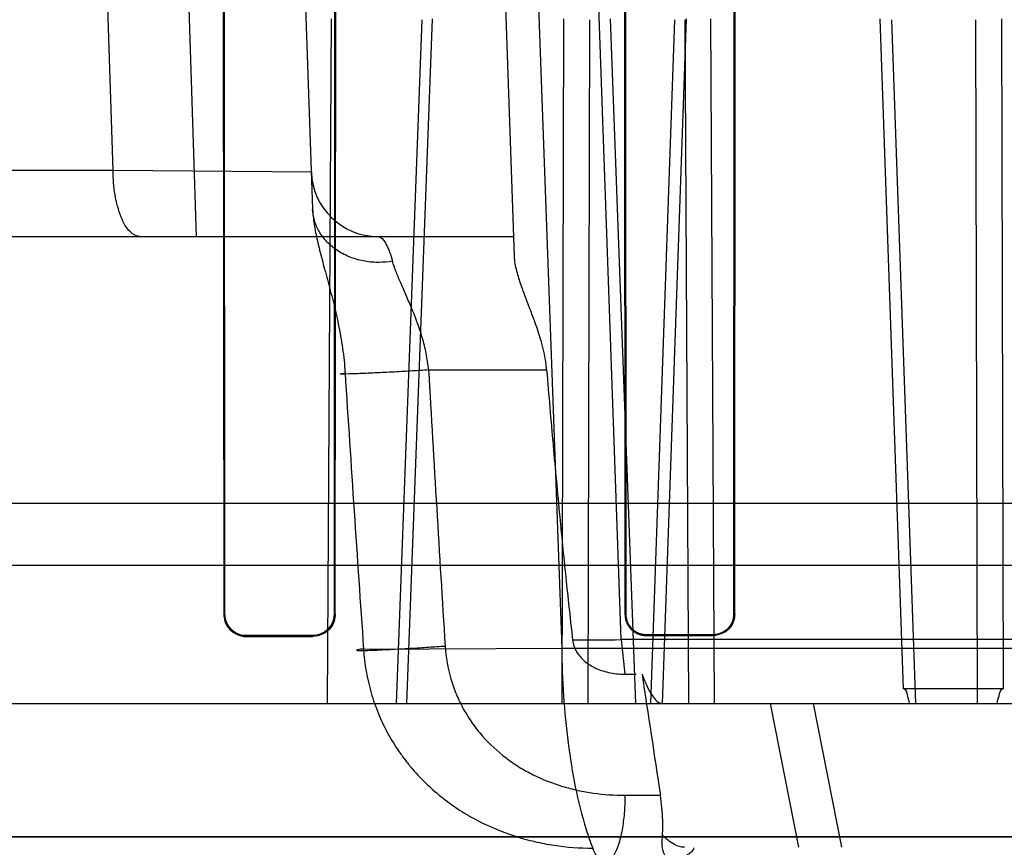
# Model space of a CAD drawing. Header units: millimetres. Extents: x 0 to 297, y 0 to 210.
# Tile 465 of 499: x 242.2948 to 242.3981, y 159.9814 to 160.0682. Entities that reach past the tile are written whole.
import ezdxf

# ---------------------------------------------------------------- set-up
doc = ezdxf.new("R2010")
doc.units = ezdxf.units.MM
doc.header["$LTSCALE"] = 16.335
doc.layers.get('0').update_dxf_attribs({"linetype": 'CONTINUOUS'})
for name, color, linetype in [('AXES_REF', 7, 'CONTINUOUS'), ('INTFCLR_1', 7, 'CONTINUOUS'), ('INTFCLR_144815', 7, 'CONTINUOUS'), ('INTFCLR_72935', 7, 'CONTINUOUS')]:
    doc.layers.add(name, color=color, linetype=linetype)

msp = doc.modelspace()

# ---------------------------------------------------------------- linework, layer by layer
at = {"color": 7, "linetype": 'Continuous'}
for radius in [6.787079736, 6.7865, 6.743039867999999]:
    msp.add_circle((241.4889109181, 154.7114647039), radius, dxfattribs=at)
for radius, start, end in [(6.72, 278.2771290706, 261.7228709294), (6.874, 113.0826918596, 346.8308908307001)]:
    msp.add_arc((241.4889109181, 154.7114647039), radius, start, end, dxfattribs=at)
at = {"layer": 'AXES_REF', "color": 9, "linetype": 'Continuous'}
msp.add_arc((241.4889109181, 154.7114647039), 6.191158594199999, 94.4118118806, 85.5881881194, dxfattribs=at)
at = {"layer": 'INTFCLR_1', "color": 6, "linetype": 'Continuous'}
for p, q in [((242.3161497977, 160.1388507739), (242.3162421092, 160.0058507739)), ((242.3162468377, 160.1388507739), (242.3163318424, 160.0058507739)), ((242.3278552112, 160.0058507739), (242.3279379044, 160.1388507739)), ((242.3279424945, 160.0058507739), (242.3280318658, 160.1388507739)), ((242.3582510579, 160.1388507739), (242.3583357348, 160.0058507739)), ((242.3583401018, 160.1388507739), (242.3584190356, 160.0058507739)), ((242.3697744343, 160.0058507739), (242.3698518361, 160.1388507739)), ((242.3698561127, 160.0058507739), (242.3699389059, 160.1388507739)), ((242.3186066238, 160.0035811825), (242.3256066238, 160.003597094)), ((242.3186066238, 160.0034920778), (242.3256066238, 160.0035092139)), ((242.3606066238, 160.0036669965), (242.3676066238, 160.0036791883)), ((242.3676066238, 160.0035971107), (242.3606066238, 160.0035841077)), ((242.9545505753, 159.98247797), (242.1516626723, 159.98247797))]:
    msp.add_line(p, q, dxfattribs=at)
at = {"layer": 'INTFCLR_1', "color": 9, "linetype": 'Continuous'}
for p, q in [((242.3163318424, 160.0058507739), (242.3162421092, 160.0058507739)), ((242.3279424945, 160.0058507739), (242.3278552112, 160.0058507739)), ((242.3584190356, 160.0058507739), (242.3583357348, 160.0058507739)), ((242.3698561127, 160.0058507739), (242.3697744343, 160.0058507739)), ((242.3186066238, 160.0034920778), (242.3186066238, 160.0035811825)), ((242.3256066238, 160.003597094), (242.3256066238, 160.0035092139)), ((242.3606066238, 160.0035841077), (242.3606066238, 160.0036669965)), ((242.3676066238, 160.0036791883), (242.3676066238, 160.0035971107))]:
    msp.add_line(p, q, dxfattribs=at)
at = {"layer": 'INTFCLR_1', "color": 6, "linetype": 'Continuous'}
for points, knots in [([(242.3162421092, 160.0058507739), (242.3162420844, 160.0053514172), (242.316631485, 160.0041156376), (242.3179036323, 160.0034903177), (242.3186066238, 160.0034920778)], [0, 0, 0, 0, 0.4153171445, 1, 1, 1, 1]), ([(242.3163318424, 160.0058507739), (242.3163318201, 160.0053660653), (242.3167109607, 160.004176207), (242.3179342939, 160.0035796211), (242.3186066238, 160.0035811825)], [0, 0, 0, 0, 0.4189210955, 1, 1, 1, 1]), ([(242.3256066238, 160.003597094), (242.3260729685, 160.0035981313), (242.3272472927, 160.0039607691), (242.3278552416, 160.0051721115), (242.3278552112, 160.0058507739)], [0, 0, 0, 0, 0.4072860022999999, 1, 1, 1, 1]), ([(242.3279424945, 160.0058507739), (242.3279425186, 160.0053517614), (242.3275532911, 160.004127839), (242.3262979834, 160.0035108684), (242.3256066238, 160.0035092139)], [0, 0, 0, 0, 0.4192064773, 1, 1, 1, 1]), ([(242.3583357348, 160.0058507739), (242.3583357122, 160.0053572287), (242.3587244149, 160.0041672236), (242.3599444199, 160.0035828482), (242.3606066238, 160.0035841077)], [0, 0, 0, 0, 0.4270344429, 1, 1, 1, 1]), ([(242.3584190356, 160.0058507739), (242.3584190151, 160.0053727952), (242.3587961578, 160.0042258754), (242.3599710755, 160.0036658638), (242.3606066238, 160.0036669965)], [0, 0, 0, 0, 0.4292471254, 1, 1, 1, 1]), ([(242.3676066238, 160.0036791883), (242.3681811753, 160.0036801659), (242.3693368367, 160.0041693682), (242.3697744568, 160.0053185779), (242.3697744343, 160.0058507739)], [0, 0, 0, 0, 0.5191354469, 1, 1, 1, 1]), ([(242.3698561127, 160.0058507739), (242.369856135, 160.0053542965), (242.3694640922, 160.0041725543), (242.3682570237, 160.0035982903), (242.3676066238, 160.0035971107)], [0, 0, 0, 0, 0.432894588, 1, 1, 1, 1])]:
    msp.add_open_spline(points, degree=3, knots=knots, dxfattribs=at)
at = {"layer": 'INTFCLR_144815', "color": 9, "linetype": 'Continuous'}
for p, q in [((242.3046390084, 160.0524036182), (242.2881549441, 160.5483959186)), ((242.3133898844, 160.0454647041), (242.2971845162, 160.5483959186)), ((242.3081066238, 160.5483959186), (242.3255694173, 160.0483431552)), ((242.3467414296, 160.0434175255), (242.3291066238, 160.5483959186)), ((242.3319163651, 160.5483959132), (242.351698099, 160.0022726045)), ((242.3579544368, 160.003166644), (242.3386308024, 160.5483959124)), ((242.3343641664, 159.9964647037), (242.3370439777, 160.0682232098)), ((242.3354463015, 159.9964647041), (242.3381334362, 160.0682964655)), ((242.3517372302, 159.9964647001), (242.3519167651, 160.0682964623)), ((242.3544709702, 159.9964647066), (242.35465498, 160.0682232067)), ((242.3635242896, 160.0682232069), (242.3610024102, 159.9964647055)), ((242.3647559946, 160.0682964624), (242.3622268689, 159.9964647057)), ((242.3646178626, 160.0682232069), (242.3649966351, 159.9964647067)), ((242.3677452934, 159.9964647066), (242.367361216, 160.0682964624)), ((242.387572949, 159.9979918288), (242.3851178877, 160.0682964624)), ((242.386297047, 160.0682232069), (242.3888080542, 159.9964647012)), ((242.3953431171, 159.9964647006), (242.3951708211, 160.0682232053)), ((242.3978528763, 160.068296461), (242.3980268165, 159.9979918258)), ((242.3046390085, 160.0524036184), (241.9416596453, 160.052403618)), ((242.3254340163, 160.0522204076), (242.3046390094, 160.0524035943)), ((241.9486593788, 160.0454647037), (242.3466699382, 160.045464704)), ((242.3377363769, 160.0314646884), (242.3501227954, 160.0314646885)), ((242.8750429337, 160.0109532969), (242.2311703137, 160.0109532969)), ((242.7482584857, 160.0031671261), (242.3579546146, 160.003163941)), ((242.3579547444, 160.0031666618), (242.3583124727, 159.9995412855)), ((242.3309115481, 160.0021683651), (242.3516982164, 160.0022726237)), ((242.351698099, 160.0022726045), (242.7545151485, 160.0022726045)), ((242.0034996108, 159.9964647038), (243.1361262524, 159.996464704)), ((242.3765659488, 159.9813697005), (242.3736176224, 159.9964647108)), ((242.3780926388, 159.9964646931), (242.3810673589, 159.9813697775)), ((242.3583333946, 159.9868352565), (242.3620539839, 159.9868291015))]:
    msp.add_line(p, q, dxfattribs=at)
at = {"layer": 'INTFCLR_144815', "color": 6, "linetype": 'Continuous'}
for p, q in [((242.3274973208, 160.0682964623), (242.327107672, 159.9964647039)), ((242.3567759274, 160.0682964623), (242.3594481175, 159.9964647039)), ((242.9482834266, 160.0174647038), (242.2090729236, 160.0174647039)), ((242.3583124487, 159.9995416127), (242.3595247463, 159.9995445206)), ((242.398026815, 159.9979918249), (242.3875729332, 159.9979918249))]:
    msp.add_line(p, q, dxfattribs=at)
at = {"layer": 'INTFCLR_144815', "color": 9, "linetype": 'Continuous'}
for centre, radius, start, end in [((242.332429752, 160.0524647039), 0.006999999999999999, 182.0000647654, 269.9999999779), ((248.3173877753, 160.3743064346), 5.989471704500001, 183.2814458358, 183.5590916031), ((247.0676128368, 160.3330243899), 4.7482422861, 183.6451248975, 183.99558955), ((242.3511724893, 160.5369187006), 0.5337951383, 270.1796818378, 270.7280041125)]:
    msp.add_arc(centre, radius, start, end, dxfattribs=at)
at = {"layer": 'INTFCLR_144815', "color": 6, "linetype": 'Continuous'}
msp.add_ellipse((242.5531066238, 159.9754647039), major_axis=(-0.6205604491, 4.088499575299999), ratio=0.0452664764, start_param=1.5580355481, end_param=1.5611447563, dxfattribs=at)
at = {"layer": 'INTFCLR_144815', "color": 9, "linetype": 'Continuous'}
for points, knots in [([(242.3074834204, 160.0454647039), (242.3071000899, 160.0454647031), (242.306154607, 160.0460270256), (242.3053336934, 160.0476643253), (242.3047649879, 160.0498750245), (242.3046420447, 160.0515475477), (242.3046390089, 160.0524036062)], [0, 0, 0, 0, 0.1442962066, 0.3722667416, 0.677753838, 1, 1, 1, 1]), ([(242.3255694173, 160.0483431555), (242.3255878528, 160.0478152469), (242.3257162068, 160.0466940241), (242.3260731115, 160.0449369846), (242.3264717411, 160.0433633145), (242.3268329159, 160.042013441), (242.3272269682, 160.0405564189), (242.3276273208, 160.0390496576), (242.3280032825, 160.037488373), (242.3282713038, 160.0362673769), (242.328511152, 160.0350204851), (242.328714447, 160.03375132), (242.3288745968, 160.0324585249), (242.3289486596, 160.0315871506), (242.328976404, 160.0311476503)], [0, 0, 0, 0, 0.0902347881, 0.1922249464, 0.3061555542, 0.3674831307, 0.4309332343, 0.5639939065, 0.6337859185, 0.7052468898, 0.7775175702, 0.8506611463, 0.9247730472, 1, 1, 1, 1]), ([(242.3339492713, 160.0428798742), (242.33349245, 160.0427981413), (242.3325299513, 160.0427081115), (242.3310504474, 160.0428242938), (242.3295682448, 160.0432244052), (242.3281985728, 160.0439124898), (242.3270525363, 160.0448497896), (242.326211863, 160.0459598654), (242.3257098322, 160.0471438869), (242.3255829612, 160.0479553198), (242.3255694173, 160.0483431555)], [0, 0, 0, 0, 0.1235460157, 0.255977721, 0.3930714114, 0.529683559, 0.6610051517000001, 0.783766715, 0.8966875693, 1, 1, 1, 1]), ([(242.3324297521, 160.0454647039), (242.3327670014, 160.0454647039), (242.3334990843, 160.044440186), (242.3337541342, 160.0435406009), (242.3339492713, 160.0428798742)], [0, 0, 0, 0, 0.3286424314, 1, 1, 1, 1]), ([(242.3377363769, 160.0314647), (242.3377135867, 160.031758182), (242.3376090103, 160.0326263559), (242.3373233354, 160.0340458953), (242.3367588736, 160.0359351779), (242.3360679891, 160.0377067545), (242.3353526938, 160.0393536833), (242.3347916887, 160.0406310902), (242.3343072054, 160.0417861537), (242.3340587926, 160.0425306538), (242.3339492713, 160.0428798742)], [0, 0, 0, 0, 0.0731271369, 0.2170597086, 0.3591078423, 0.5624523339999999, 0.6889971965, 0.8051767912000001, 0.9090793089, 1, 1, 1, 1]), ([(242.3377363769, 160.0314647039), (242.3371782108, 160.0314282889), (242.3359746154, 160.0313532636), (242.3340822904, 160.0312449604), (242.3322184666, 160.031151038), (242.3303772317, 160.0310658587), (242.3295108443, 160.0310543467), (242.3281477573, 160.031004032), (242.3288062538, 160.0311295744), (242.328976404, 160.0311476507)], [0, 0, 0, 0, 0.17145143, 0.3704501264, 0.5767736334, 0.7592587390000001, 0.8877052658, 0.9475524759, 1, 1, 1, 1]), ([(242.330911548, 160.0021683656), (242.3306892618, 160.0021445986), (242.3304919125, 160.0021780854), (242.3301118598, 160.0020278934), (242.330537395, 160.0020316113), (242.3308447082, 160.0020241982), (242.3316544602, 160.0020506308), (242.33259098, 160.0020870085), (242.3340151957, 160.0021552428), (242.3357515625, 160.0022509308), (242.3376706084, 160.0023693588), (242.3389003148, 160.0024523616), (242.3394679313, 160.0024924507)], [0, 0, 0, 0, 0.066709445, 0.0743957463, 0.09193349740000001, 0.1370955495, 0.210688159, 0.309419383, 0.4268155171, 0.6321098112, 0.8301983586, 1, 1, 1, 1]), ([(242.3394679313, 160.0024924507), (242.3395401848, 160.0013309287), (242.3398461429, 159.999592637), (242.3406248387, 159.9974001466), (242.3413824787, 159.9958391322), (242.3422991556, 159.9943780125), (242.3437060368, 159.9925926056), (242.345377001, 159.9910445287), (242.3472319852, 159.9897761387), (242.3491801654, 159.988695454), (242.3512569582, 159.9878830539), (242.3533992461, 159.9873290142), (242.3555738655, 159.9869394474), (242.3572307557, 159.9868290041), (242.3583333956, 159.9868291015)], [0, 0, 0, 0, 0.1289395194, 0.1934310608, 0.2574237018, 0.3207726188, 0.3841601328, 0.5088907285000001, 0.5711162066, 0.6328485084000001, 0.7554160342, 0.8168122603, 0.8778330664, 1, 1, 1, 1]), ([(242.330911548, 160.0021683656), (242.3310066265, 160.0006201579), (242.3313427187, 159.9986891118), (242.332051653, 159.9964732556), (242.3326023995, 159.9950307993), (242.3334299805, 159.9932995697), (242.3344323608, 159.9916749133), (242.3353274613, 159.9904505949), (242.336741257, 159.9887158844), (242.3383664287, 159.9871679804), (242.3401413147, 159.9858469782), (242.341346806, 159.9850349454), (242.3435129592, 159.9837841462), (242.3461431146, 159.9826968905), (242.348840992, 159.9819537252), (242.3515384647, 159.9814354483), (242.3535906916, 159.9812828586), (242.354951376, 159.981285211)], [0, 0, 0, 0, 0.1325738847, 0.1656425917, 0.1988345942, 0.2644700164, 0.329314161, 0.3616783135, 0.3940360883, 0.5205552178, 0.5518708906, 0.5831313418, 0.6447292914, 0.7654119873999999, 0.8250053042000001, 0.8837027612, 1, 1, 1, 1]), ([(242.3516982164, 160.0022726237), (242.3517406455, 159.9989405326), (242.3521624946, 159.9925318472), (242.3534742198, 159.9855057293), (242.3547004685, 159.9819337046), (242.3549513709, 159.981289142)], [0, 0, 0, 0, 0.4689811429, 0.9026569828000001, 1, 1, 1, 1]), ([(242.3583333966, 159.9868291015), (242.3583342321, 159.9862741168), (242.3582956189, 159.9851301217), (242.3581043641, 159.98343793), (242.3578095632, 159.9820807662), (242.3574725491, 159.9811259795), (242.357142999, 159.9804709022), (242.3566962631, 159.9798316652), (242.3558356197, 159.9798244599), (242.3553132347, 159.9804802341), (242.3550682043, 159.9809858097), (242.3549513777, 159.9812839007)], [0, 0, 0, 0, 0.1721321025, 0.3547031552, 0.5273389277, 0.6023822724, 0.6665595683, 0.7586206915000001, 0.822541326, 0.9006983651, 1, 1, 1, 1]), ([(242.3645966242, 159.9813696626), (242.3642302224, 159.9813697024), (242.3633335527, 159.9816610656), (242.3626496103, 159.982271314), (242.3622817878, 159.9826595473)], [0, 0, 0, 0, 0.4065670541, 1, 1, 1, 1])]:
    msp.add_open_spline(points, degree=3, knots=knots, dxfattribs=at)
at = {"layer": 'INTFCLR_144815', "color": 6, "linetype": 'Continuous'}
for points, knots in [([(242.3501227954, 160.0314646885), (242.3500928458, 160.0318277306), (242.3499993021, 160.0325723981), (242.349768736, 160.0336905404), (242.3493920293, 160.035059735), (242.3488983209, 160.0364915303), (242.3483584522, 160.0379124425), (242.3478834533, 160.0391518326), (242.347416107, 160.0404255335), (242.3469668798, 160.0418488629), (242.3467601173, 160.042882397), (242.3467414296, 160.0434175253)], [0, 0, 0, 0, 0.0876792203, 0.1804091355, 0.2745623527, 0.4292957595, 0.5447214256, 0.6404281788, 0.7487975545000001, 0.8711188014, 1, 1, 1, 1]), ([(242.3501227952, 160.0314647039), (242.3503405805, 160.0288247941), (242.350778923, 160.023688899), (242.3514606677, 160.0162870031), (242.3521411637, 160.0094797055), (242.3526115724, 160.0051697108), (242.3528464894, 160.003126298)], [0, 0, 0, 0, 0.2791221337, 0.5431519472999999, 0.7832597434, 1, 1, 1, 1]), ([(242.3528464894, 160.003126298), (242.3529003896, 160.0026572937), (242.353207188, 160.0018358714), (242.3540631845, 160.000867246), (242.355186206, 160.000142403), (242.3566447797, 159.9996517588), (242.3577379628, 159.999539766), (242.3583124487, 159.9995416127)], [0, 0, 0, 0, 0.19944462, 0.3554778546, 0.5401281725, 0.7572954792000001, 1, 1, 1, 1]), ([(242.3601311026, 159.9995474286), (242.3602841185, 159.9991088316), (242.3606013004, 159.9983126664), (242.3611910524, 159.9972292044), (242.3618430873, 159.9964644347), (242.3622936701, 159.9964647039)], [0, 0, 0, 0, 0.3598995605, 0.6509005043, 1, 1, 1, 1]), ([(242.3881991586, 159.9964647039), (242.3881457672, 159.9967259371), (242.3880063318, 159.9971770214), (242.3878623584, 159.9979918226), (242.3875729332, 159.9979918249)], [0, 0, 0, 0, 0.4795060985, 1, 1, 1, 1]), ([(242.3973757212, 159.9964647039), (242.3974356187, 159.9967386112), (242.3975793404, 159.997190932), (242.3977474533, 159.9979917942), (242.398026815, 159.9979918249)], [0, 0, 0, 0, 0.5009095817, 1, 1, 1, 1]), ([(242.3622817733, 159.9826595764), (242.3623159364, 159.9831767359), (242.3623241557, 159.9845749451), (242.3621852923, 159.9859675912), (242.3620539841, 159.9868352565)], [0, 0, 0, 0, 0.3713103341, 1, 1, 1, 1]), ([(242.3655785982, 159.9813090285), (242.3654401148, 159.9809292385), (242.3646604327, 159.9804527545), (242.3635328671, 159.9795101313), (242.3621003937, 159.9807469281), (242.3622337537, 159.9819324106), (242.3622817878, 159.9826595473)], [0, 0, 0, 0, 0.2051634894, 0.4474875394, 0.6301619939, 1, 1, 1, 1])]:
    msp.add_open_spline(points, degree=3, knots=knots, dxfattribs=at)
at = {"layer": 'INTFCLR_72935', "color": 6, "linetype": 'Continuous'}
for p, q in [((242.3161497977, 160.1388507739), (242.3162421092, 160.0058507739)), ((242.3163318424, 160.0058507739), (242.3162468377, 160.1388507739)), ((242.3279379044, 160.1388507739), (242.3278552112, 160.0058507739)), ((242.3279424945, 160.0058507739), (242.3280318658, 160.1388507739)), ((242.3582510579, 160.1388507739), (242.3583357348, 160.0058507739)), ((242.3584190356, 160.0058507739), (242.3583401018, 160.1388507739)), ((242.3698518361, 160.1388507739), (242.3697744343, 160.0058507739)), ((242.3698561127, 160.0058507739), (242.3699389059, 160.1388507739)), ((242.3256066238, 160.003597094), (242.3186066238, 160.0035811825)), ((242.3186066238, 160.0034920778), (242.3256066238, 160.0035092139)), ((242.3676066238, 160.0036791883), (242.3606066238, 160.0036669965)), ((242.3606066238, 160.0035841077), (242.3676066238, 160.0035971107)), ((242.1516626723, 159.98247797), (242.9545505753, 159.98247797))]:
    msp.add_line(p, q, dxfattribs=at)
at = {"layer": 'INTFCLR_72935', "color": 9, "linetype": 'Continuous'}
for p, q in [((242.3162421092, 160.0058507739), (242.3163318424, 160.0058507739)), ((242.3278552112, 160.0058507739), (242.3279424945, 160.0058507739)), ((242.3583357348, 160.0058507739), (242.3584190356, 160.0058507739)), ((242.3697744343, 160.0058507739), (242.3698561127, 160.0058507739)), ((242.3186066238, 160.0035811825), (242.3186066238, 160.0034920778)), ((242.3256066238, 160.0035092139), (242.3256066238, 160.003597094)), ((242.3606066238, 160.0036669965), (242.3606066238, 160.0035841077)), ((242.3676066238, 160.0035971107), (242.3676066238, 160.0036791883))]:
    msp.add_line(p, q, dxfattribs=at)
at = {"layer": 'INTFCLR_72935', "color": 6, "linetype": 'Continuous'}
for points, knots in [([(242.3162421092, 160.0058507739), (242.3162420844, 160.0053514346), (242.316631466, 160.0041156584), (242.3179036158, 160.0034903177), (242.3186066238, 160.0034920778)], [0, 0, 0, 0, 0.4153029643, 1, 1, 1, 1]), ([(242.3186066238, 160.0035811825), (242.3181216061, 160.0035800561), (242.3169308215, 160.0039568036), (242.3163318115, 160.0051787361), (242.3163318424, 160.0058507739)], [0, 0, 0, 0, 0.4191834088, 1, 1, 1, 1]), ([(242.3279424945, 160.0058507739), (242.3279425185, 160.0053539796), (242.3275556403, 160.0041305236), (242.3263000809, 160.0035108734), (242.3256066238, 160.0035092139)], [0, 0, 0, 0, 0.417385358, 1, 1, 1, 1]), ([(242.3278552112, 160.0058507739), (242.3278552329, 160.0053654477), (242.3274752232, 160.0041862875), (242.3262673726, 160.0035985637), (242.3256066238, 160.003597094)], [0, 0, 0, 0, 0.4234675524, 1, 1, 1, 1]), ([(242.3583357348, 160.0058507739), (242.3583357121, 160.0053540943), (242.3587277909, 160.0041634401), (242.3599474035, 160.0035828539), (242.3606066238, 160.0035841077)], [0, 0, 0, 0, 0.4296903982, 1, 1, 1, 1]), ([(242.3606066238, 160.0036669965), (242.360154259, 160.0036661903), (242.3590121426, 160.0040141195), (242.3584190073, 160.0051910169), (242.3584190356, 160.0058507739)], [0, 0, 0, 0, 0.4067586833, 1, 1, 1, 1]), ([(242.3698561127, 160.0058507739), (242.3698561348, 160.0053595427), (242.3694697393, 160.0041788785), (242.3682620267, 160.0035982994), (242.3676066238, 160.0035971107)], [0, 0, 0, 0, 0.4284111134, 1, 1, 1, 1]), ([(242.3697744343, 160.0058507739), (242.3697744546, 160.005369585), (242.3693936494, 160.0042302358), (242.3682307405, 160.0036802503), (242.3676066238, 160.0036791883)], [0, 0, 0, 0, 0.4353443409, 1, 1, 1, 1])]:
    msp.add_open_spline(points, degree=3, knots=knots, dxfattribs=at)

doc.saveas('drawing.dxf')
